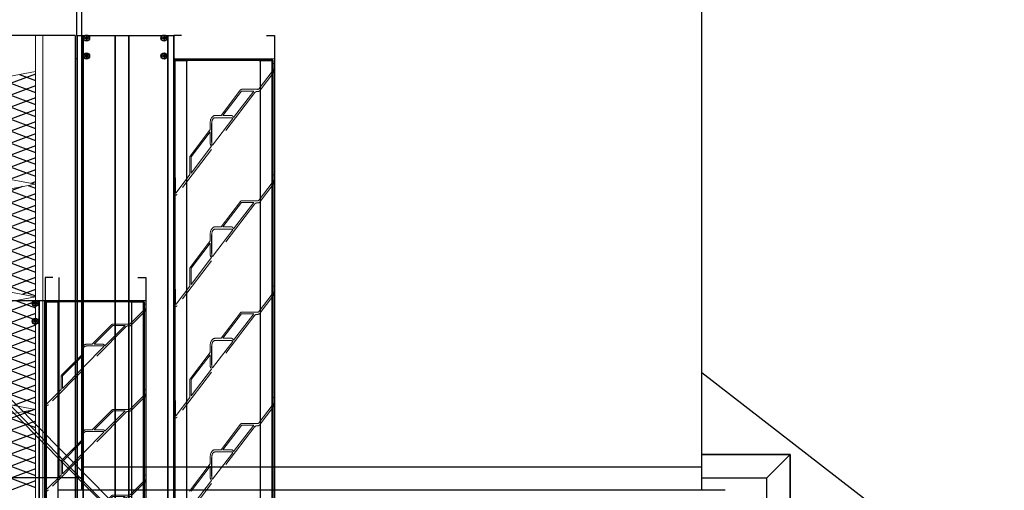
# Model space of a CAD drawing. Header units: millimetres. Extents: x -165365 to -33565, y 7406 to 103342.
# Tile 311 of 352: x -70867 to -69598, y 75406 to 76012. Entities that reach past the tile are written whole.
import ezdxf

# ---------------------------------------------------------------- set-up
doc = ezdxf.new("R2010")
doc.units = ezdxf.units.MM
doc.header["$MEASUREMENT"] = 0
doc.linetypes.add('HIDDEN', pattern=[9.525, 6.35, -3.175])
for name, color, linetype, lineweight in [('10_ALL_FEATURES', 7, 'Continuous', 0), ('DEFAULT_2', 8, 'HIDDEN', 0), ('kontury', 118, 'Continuous', 0)]:
    doc.layers.add(name, color=color, linetype=linetype, lineweight=lineweight)
doc.layers.add('FLUID-C3', color=7, linetype='Continuous')
doc.layers.add('FLUID-C8', color=7, linetype='Continuous')

# ---------------------------------------------------------------- blocks, each defined once
blk = doc.blocks.new('1028_440_ADMP_t')
at = {"color": 7, "linetype": 'Continuous'}
for p, q in [((-125, 514), (-125, -514)), ((-124.5, -514), (-124.5, 514)), ((-117.3, -514), (-117.3, 514)), ((-117, -514), (-117, 514)), ((-114.6, -487), (-110.4, -487)), ((-114.6, -488), (-110.4, -488)), ((-113.5, -487), (-113.5, -488)), ((-113, -489.6), (-113, -485.4)), ((-113, -486.5), (-112, -486.5)), ((-112, -487), (-113, -488)), ((-113, -487), (-112, -488)), ((-113, -487.5), (-112, -487.5)), ((-113, -488.5), (-112, -488.5)), ((-112.5, -487), (-112.5, -488)), ((-112, -489.6), (-112, -485.4)), ((-111.5, -487), (-111.5, -488)), ((-114.4, -514), (-125, -514)), ((-114.6, -510), (-110.4, -510)), ((-114.6, -511), (-110.4, -511)), ((-113.5, -510), (-113.5, -511)), ((-113, -512.6), (-113, -508.4)), ((-113, -509.5), (-112, -509.5)), ((-112, -510), (-113, -511)), ((-113, -510), (-112, -511)), ((-113, -510.5), (-112, -510.5)), ((-113, -511.5), (-112, -511.5)), ((-112.5, -510), (-112.5, -511)), ((-112, -512.6), (-112, -508.4)), ((-111.5, -510), (-111.5, -511)), ((-14.4, -514), (-110.6, -514))]:
    blk.add_line(p, q, dxfattribs=at)
for points in [[(-114.6, -487.5), (-114.6, -487.4), (-114.6, -487.2), (-114.6, -487.1), (-114.6, -487)], [(-114.6, -488), (-114.6, -487.9), (-114.6, -487.8), (-114.6, -487.6), (-114.6, -487.5)], [(-112, -485.4), (-112.2, -485.4), (-112.3, -485.4), (-112.5, -485.4), (-112.7, -485.4), (-112.8, -485.4), (-113, -485.4)], [(-113, -489.6), (-112.8, -489.6), (-112.7, -489.6), (-112.5, -489.6), (-112.3, -489.6), (-112.2, -489.6), (-112, -489.6)], [(-110.4, -487), (-110.4, -487.1), (-110.4, -487.2), (-110.4, -487.4), (-110.4, -487.5)], [(-110.4, -487.5), (-110.4, -487.6), (-110.4, -487.8), (-110.4, -487.9), (-110.4, -488)], [(-114.6, -510.5), (-114.6, -510.4), (-114.6, -510.2), (-114.6, -510.1), (-114.6, -510)], [(-114.6, -511), (-114.6, -510.9), (-114.6, -510.8), (-114.6, -510.6), (-114.6, -510.5)], [(-112, -508.4), (-112.2, -508.4), (-112.3, -508.4), (-112.5, -508.4), (-112.7, -508.4), (-112.8, -508.4), (-113, -508.4)], [(-113, -512.6), (-112.8, -512.6), (-112.7, -512.6), (-112.5, -512.6), (-112.3, -512.6), (-112.2, -512.6), (-112, -512.6)], [(-110.4, -510), (-110.4, -510.1), (-110.4, -510.2), (-110.4, -510.4), (-110.4, -510.5)], [(-110.4, -510.5), (-110.4, -510.6), (-110.4, -510.8), (-110.4, -510.9), (-110.4, -511)]]:
    blk.add_lwpolyline(points, dxfattribs=at)
for centre, radius in [((-112.5, -487.5), 4), ((-112.5, -487.5), 3.55), ((-112.5, -510.5), 4), ((-112.5, -510.5), 3.55)]:
    blk.add_circle(centre, radius, dxfattribs=at)
blk = doc.blocks.new('AINT_s')
at = {"color": 7, "linetype": 'Continuous'}
for p, q in [((0.25, 0.19), (0.25, 116.44)), ((0.44, 0.24), (0.44, 116.39)), ((2.25, 0.24), (2.25, 116.39)), ((13.88, 0.24), (13.88, 116.39)), ((15.69, 0.24), (15.69, 116.39)), ((9.87, 46.86), (9.87, 44.77)), ((0.25, 39.16), (0.2, 39.11)), ((0.25, 39.16), (0.2, 39.11)), ((9.87, 34.36), (9.87, 32.27)), ((0.25, 26.66), (0.2, 26.61)), ((0.25, 26.66), (0.2, 26.61)), ((9.87, 21.86), (9.87, 19.77)), ((0.25, 14.16), (0.2, 14.11)), ((0.25, 14.16), (0.2, 14.11)), ((9.87, 9.36), (9.87, 7.27)), ((0.25, 1.66), (0.2, 1.61)), ((0.25, 0.24), (2.25, 0.24)), ((0.25, 0.19), (0.38, 0.19)), ((0.38, 0.19), (0.38, 0.24)), ((0.44, 0.12), (2.25, 0.12)), ((0.49, 0), (0.49, 0.12)), ((2.25, 0.24), (2.44, 0.24)), ((2.25, 0), (2.25, 0.12)), ((2.44, 0), (2.44, 0.24)), ((2.44, 0.19), (4.73, 0.19)), ((13.69, 0.12), (2.44, 0.12)), ((5.18, 0.19), (10.98, 0.19)), ((11.43, 0.19), (13.69, 0.19)), ((13.88, 0.24), (13.69, 0.24)), ((13.69, 0), (13.69, 0.24)), ((13.88, 0.24), (15.87, 0.24)), ((15.69, 0.12), (13.88, 0.12)), ((13.88, 0), (13.88, 0.12)), ((15.64, 0), (15.64, 0.12)), ((15.75, 0.19), (15.75, 0.24)), ((15.88, 0.19), (15.75, 0.19)), ((15.69, 0), (0.44, 0))]:
    blk.add_line(p, q, dxfattribs=at)
for p, q in [((0.25, 38.65), (0.25, 38.09)), ((0.25, 26.15), (0.25, 25.59)), ((0.25, 13.65), (0.25, 13.09))]:
    blk.add_line(p, q)
at = {"color": 7, "linetype": 'Continuous', "lineweight": 0, "flags": 128}
blk.add_lwpolyline([(0, 0), (15.88, 0), (15.88, 116.62), (0, 116.62)], close=True, dxfattribs=at)
at = {"color": 7, "linetype": 'Continuous'}
for centre, radius, start, end in [((0.62, 38.65), 0.625, 133, 180), ((0.62, 38.65), 0.625, 133, 180), ((0.62, 26.15), 0.625, 133, 180), ((0.62, 26.15), 0.625, 133, 180), ((0.62, 13.65), 0.625, 133, 180), ((0.62, 13.65), 0.625, 133, 180), ((0.62, 1.15), 0.625, 133, 180), ((0.44, 0.19), 0.188, 180, 270), ((0.44, 0.19), 0.0625, 180, 270), ((15.69, 0.19), 0.0625, 270, 0), ((15.69, 0.19), 0.188, 270, 350.8741)]:
    blk.add_arc(centre, radius, start, end, dxfattribs=at)
at = {"layer": '10_ALL_FEATURES', "color": 8, "linetype": 'HIDDEN'}
for p, q in [((15.62, 40), (15.62, 38.37)), ((15.62, 40), (15.62, 38.37)), ((0.25, 38.09), (0.25, 38.65)), ((15.69, 38.31), (15.81, 38.31)), ((15.69, 38.31), (15.81, 38.31)), ((15.62, 27.5), (15.62, 25.87)), ((15.62, 27.5), (15.62, 25.87)), ((0.25, 25.59), (0.25, 26.15)), ((15.69, 25.81), (15.81, 25.81)), ((15.69, 25.81), (15.81, 25.81)), ((15.62, 15), (15.62, 13.37)), ((0.25, 13.09), (0.25, 13.65)), ((15.69, 13.31), (15.81, 13.31)), ((0.25, 0.59), (0.25, 1.15))]:
    blk.add_line(p, q, dxfattribs=at)
at = {"layer": '10_ALL_FEATURES', "color": 7, "linetype": 'Continuous'}
for p, q in [((0, 38.65), (0, 38.09)), ((0, 38.65), (0, 38.09)), ((0.06, 38.03), (0.19, 38.03)), ((0.06, 38.03), (0.19, 38.03)), ((0, 26.15), (0, 25.59)), ((0, 26.15), (0, 25.59)), ((0.06, 25.53), (0.19, 25.53)), ((0.06, 25.53), (0.19, 25.53)), ((0, 13.65), (0, 13.09)), ((0, 13.65), (0, 13.09)), ((0.06, 13.03), (0.19, 13.03)), ((0.06, 13.03), (0.19, 13.03)), ((0, 1.15), (0, 0.59)), ((0.06, 0.53), (0.19, 0.53))]:
    blk.add_line(p, q, dxfattribs=at)
at = {"layer": '10_ALL_FEATURES', "color": 8, "linetype": 'HIDDEN'}
for centre, radius, start, end in [((9.37, 44.63), 0.75, 270, 0), ((15.69, 38.37), 0.0625, 180, 270), ((15.69, 38.37), 0.0625, 180, 270), ((15.81, 38.37), 0.0625, 270, 0), ((15.81, 38.37), 0.0625, 270, 0), ((9.37, 32.13), 0.75, 270, 0), ((15.69, 25.87), 0.0625, 180, 270), ((15.69, 25.87), 0.0625, 180, 270), ((15.81, 25.87), 0.0625, 270, 0), ((15.81, 25.87), 0.0625, 270, 0), ((9.37, 19.63), 0.75, 270, 0), ((15.69, 13.37), 0.0625, 180, 270), ((15.81, 13.37), 0.0625, 270, 0), ((9.37, 7.13), 0.75, 270, 0)]:
    blk.add_arc(centre, radius, start, end, dxfattribs=at)
at = {"layer": '10_ALL_FEATURES', "color": 7, "linetype": 'Continuous'}
for centre, start, end in [((0.06, 38.09), 180, 270), ((0.06, 38.09), 180, 270), ((0.19, 38.09), 270, 0), ((0.19, 38.09), 270, 0), ((0.06, 25.59), 180, 270), ((0.06, 25.59), 180, 270), ((0.19, 25.59), 270, 0), ((0.19, 25.59), 270, 0), ((0.06, 13.09), 180, 270), ((0.06, 13.09), 180, 270), ((0.19, 13.09), 270, 0), ((0.19, 13.09), 270, 0), ((0.06, 0.59), 180, 270), ((0.19, 0.59), 270, 0)]:
    blk.add_arc(centre, 0.0625, start, end, dxfattribs=at)
at = {"layer": 'DEFAULT_2', "color": 8, "linetype": 'HIDDEN'}
for p, q in [((0.38, 0.24), (0.38, 116.39)), ((15.75, 0.24), (15.75, 116.39)), ((3.09, 41.29), (15.35, 52.73)), ((13.15, 50.34), (9.93, 47.33)), ((13.13, 48.52), (10.12, 45.72)), ((10.12, 45.46), (13.26, 48.39)), ((9.79, 47.2), (6.59, 44.22)), ((9.86, 47.14), (9.79, 47.2)), ((9.87, 46.86), (9.87, 47.09)), ((10.06, 47.2), (9.93, 47.33)), ((10.12, 45.72), (10.12, 47.03)), ((10.12, 44.63), (10.12, 45.46)), ((6.59, 44.22), (6.66, 44.15)), ((9.87, 44.63), (9.87, 44.77)), ((3.28, 41.13), (6.46, 44.09)), ((8.15, 43.88), (5.22, 41.15)), ((5.35, 41.01), (8.43, 43.88)), ((6.46, 44.09), (6.58, 43.96)), ((6.71, 44.13), (9.37, 44.13)), ((6.76, 43.88), (8.15, 43.88)), ((8.43, 43.88), (9.37, 43.88)), ((15.88, 43.31), (15.75, 43.31)), ((0.38, 42.25), (0.25, 42.25)), ((15.88, 42.56), (15.75, 42.56)), ((2.25, 41.02), (0.25, 39.16)), ((2.83, 41.19), (2.67, 41.19)), ((5.18, 40.94), (2.67, 40.94)), ((5.18, 41.13), (3.28, 41.13)), ((0.25, 40.63), (0.38, 40.63)), ((0.37, 38.93), (2.42, 40.84)), ((3.09, 28.79), (15.35, 40.23)), ((15.52, 40.04), (13.34, 38.01)), ((13.15, 37.84), (9.93, 34.83)), ((13.15, 37.84), (13.15, 36.07)), ((13.34, 36.07), (13.34, 38.01)), ((13.13, 36.02), (10.12, 33.22)), ((10.12, 32.96), (13.26, 35.89)), ((9.79, 34.7), (6.59, 31.72)), ((9.86, 34.64), (9.79, 34.7)), ((9.87, 34.36), (9.87, 34.59)), ((10.06, 34.7), (9.93, 34.83)), ((10.12, 33.22), (10.12, 34.53)), ((9.87, 32.13), (9.87, 32.27)), ((10.12, 32.13), (10.12, 32.96)), ((3.28, 28.63), (6.46, 31.59)), ((8.15, 31.38), (5.22, 28.65)), ((5.35, 28.51), (8.43, 31.38)), ((6.46, 31.59), (6.58, 31.46)), ((6.59, 31.72), (6.66, 31.65)), ((6.71, 31.63), (9.37, 31.63)), ((6.76, 31.38), (8.15, 31.38)), ((8.43, 31.38), (9.37, 31.38)), ((2.25, 28.52), (0.25, 26.66)), ((0.37, 26.43), (2.42, 28.34)), ((2.83, 28.69), (2.67, 28.69)), ((5.18, 28.44), (2.67, 28.44)), ((3.09, 16.29), (15.35, 27.73)), ((5.18, 28.63), (3.28, 28.63)), ((15.52, 27.54), (13.34, 25.51)), ((13.34, 23.57), (13.34, 25.51)), ((13.15, 25.34), (9.93, 22.33)), ((13.15, 25.34), (13.15, 23.57)), ((13.13, 23.52), (10.12, 20.72)), ((10.12, 20.46), (13.26, 23.39)), ((9.79, 22.2), (6.59, 19.22)), ((9.86, 22.14), (9.79, 22.2)), ((10.06, 22.2), (9.93, 22.33)), ((9.87, 21.86), (9.87, 22.09)), ((10.12, 20.72), (10.12, 22.03)), ((10.12, 19.63), (10.12, 20.46)), ((3.28, 16.13), (6.46, 19.09)), ((8.15, 18.88), (5.22, 16.15)), ((5.35, 16.01), (8.43, 18.88)), ((6.46, 19.09), (6.58, 18.96)), ((6.59, 19.22), (6.66, 19.15)), ((6.71, 19.13), (9.37, 19.13)), ((6.76, 18.88), (8.15, 18.88)), ((8.43, 18.88), (9.37, 18.88)), ((9.87, 19.63), (9.87, 19.77)), ((2.25, 16.02), (0.25, 14.16)), ((0.37, 13.93), (2.42, 15.84)), ((2.83, 16.19), (2.67, 16.19)), ((5.18, 15.94), (2.67, 15.94)), ((5.18, 16.13), (3.28, 16.13)), ((3.09, 3.79), (15.35, 15.23)), ((15.52, 15.04), (13.34, 13.01)), ((13.15, 12.84), (9.93, 9.83)), ((13.15, 12.84), (13.15, 11.07)), ((13.34, 11.07), (13.34, 13.01)), ((13.13, 11.02), (10.12, 8.22)), ((10.12, 7.96), (13.26, 10.89)), ((9.79, 9.7), (6.59, 6.72)), ((9.86, 9.64), (9.79, 9.7)), ((9.87, 9.36), (9.87, 9.59)), ((10.06, 9.7), (9.93, 9.83)), ((10.12, 8.22), (10.12, 9.53)), ((15.88, 9.56), (15.75, 9.56)), ((0.38, 8.5), (0.25, 8.5)), ((10.12, 7.13), (10.12, 7.96)), ((15.88, 8.81), (15.75, 8.81)), ((0.25, 6.87), (0.38, 6.87)), ((6.59, 6.72), (6.66, 6.65)), ((9.87, 7.13), (9.87, 7.27)), ((3.28, 3.63), (6.46, 6.59)), ((8.15, 6.38), (5.22, 3.65)), ((5.35, 3.51), (8.43, 6.38)), ((6.46, 6.59), (6.58, 6.46)), ((6.71, 6.63), (9.37, 6.63)), ((6.76, 6.38), (8.15, 6.38)), ((8.43, 6.38), (9.37, 6.38)), ((2.25, 3.52), (0.25, 1.66)), ((0.37, 1.43), (2.42, 3.34)), ((2.83, 3.69), (2.67, 3.69)), ((5.18, 3.44), (2.67, 3.44)), ((5.18, 3.63), (3.28, 3.63)), ((5.18, 0.19), (4.73, 0.19)), ((11.43, 0.19), (10.98, 0.19)), ((15.87, 0.24), (15.88, 0.24))]:
    blk.add_line(p, q, dxfattribs=at)
for centre, radius, start, end in [((13.09, 48.57), 0.25, 313, 0), ((9.81, 47.09), 0.0625, 0, 43), ((9.87, 47.03), 0.25, 0, 43), ((9.37, 44.63), 0.5, 270, 0), ((6.76, 44.13), 0.25, 223, 270), ((6.71, 44.19), 0.0625, 223, 270), ((2.67, 40.57), 0.625, 90, 133), ((2.67, 40.57), 0.375, 90, 133), ((2.83, 41.57), 0.375, 270, 313), ((5.18, 41.19), 0.0625, 270, 313), ((5.18, 41.19), 0.25, 270, 313), ((15.56, 40), 0.312, 0, 133), ((15.56, 40), 0.312, 0, 133), ((15.56, 40), 0.0625, 0, 133), ((15.56, 40), 0.0625, 0, 133), ((0.62, 38.65), 0.375, 133, 180), ((0.62, 38.65), 0.375, 133, 180), ((13.09, 36.07), 0.0625, 313, 0), ((13.09, 36.07), 0.25, 313, 0), ((9.81, 34.59), 0.0625, 0, 43), ((9.87, 34.53), 0.25, 0, 43), ((9.37, 32.13), 0.5, 270, 0), ((6.76, 31.63), 0.25, 223, 270), ((6.71, 31.69), 0.0625, 223, 270), ((2.83, 29.07), 0.375, 270, 313), ((2.67, 28.07), 0.625, 90, 133), ((2.67, 28.07), 0.375, 90, 133), ((5.18, 28.69), 0.0625, 270, 313), ((5.18, 28.69), 0.25, 270, 313), ((15.56, 27.5), 0.312, 0, 133), ((15.56, 27.5), 0.312, 0, 133), ((15.56, 27.5), 0.0625, 0, 133), ((15.56, 27.5), 0.0625, 0, 133), ((0.62, 26.15), 0.375, 133, 180), ((0.62, 26.15), 0.375, 133, 180), ((13.09, 23.57), 0.0625, 313, 0), ((13.09, 23.57), 0.25, 313, 0), ((9.81, 22.09), 0.0625, 0, 43), ((9.87, 22.03), 0.25, 0, 43), ((6.76, 19.13), 0.25, 223, 270), ((6.71, 19.19), 0.0625, 223, 270), ((9.37, 19.63), 0.5, 270, 0), ((2.67, 15.57), 0.625, 90, 133), ((2.67, 15.57), 0.375, 90, 133), ((2.83, 16.57), 0.375, 270, 313), ((5.18, 16.19), 0.0625, 270, 313), ((5.18, 16.19), 0.25, 270, 313), ((15.56, 15), 0.312, 0, 133), ((15.56, 15), 0.0625, 0, 133), ((0.62, 13.65), 0.375, 133, 180), ((0.62, 13.65), 0.375, 133, 180), ((13.09, 11.07), 0.0625, 313, 0), ((13.09, 11.07), 0.25, 313, 0), ((9.81, 9.59), 0.0625, 0, 43), ((9.87, 9.53), 0.25, 0, 43), ((6.71, 6.69), 0.0625, 223, 270), ((9.37, 7.13), 0.5, 270, 0), ((6.76, 6.63), 0.25, 223, 270), ((2.67, 3.07), 0.625, 90, 133), ((2.67, 3.07), 0.375, 90, 133), ((2.83, 4.07), 0.375, 270, 313), ((5.18, 3.69), 0.0625, 270, 313), ((5.18, 3.69), 0.25, 270, 313), ((0.62, 1.15), 0.375, 133, 180), ((15.69, 0.19), 0.187, 350.8741, 0)]:
    blk.add_arc(centre, radius, start, end, dxfattribs=at)
blk = doc.blocks.new('ramka_s')
for points in [[(-46.39, -133.91), (-55, -133.91), (-55, 133.91), (-46.39, 133.91)], [(46.39, -133.91), (55, -133.91), (55, 133.91), (46.39, 133.91)]]:
    blk.add_lwpolyline(points)
blk = doc.blocks.new('A$C67D5D007')
for name, p, xscale, yscale in [('ramka_s', (65, 1279.96), 1.181818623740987, 4.062339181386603), ('AINT_s', (0, 765.96), 8.188976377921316, 8.814576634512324)]:
    blk.add_blockref(name, p, dxfattribs=dict(xscale=xscale, yscale=yscale))
blk.add_blockref('1028_440_ADMP_t', (255, 1279.96))
blk = doc.blocks.new('F_300mmv2_t')
at = {"color": 0}
for p, q in [((10, 1645.2), (111.9, 1747.1)), ((10, 1601), (141.6, 1732.6)), ((10, 1556.8), (171.3, 1718.1)), ((10, 1512.6), (200.9, 1703.5)), ((10, 1468.4), (230.6, 1689)), ((10, 1424.2), (260.3, 1674.5)), ((203.4, 1476), (10, 1669.4)), ((12.4, 1382.4), (289.9, 1659.9)), ((173.7, 1461.4), (10, 1625.2)), ((144.1, 1446.9), (10, 1581)), ((114.4, 1432.4), (10, 1536.8)), ((84.8, 1417.8), (10, 1492.6)), ((55.1, 1403.3), (10, 1448.4)), ((25.4, 1388.8), (10, 1404.2)), ((10, 1380), (10.8, 1380.8)), ((10, 1335.8), (40.5, 1366.3)), ((274.9, 1095.1), (10, 1360)), ((10, 1291.6), (70.1, 1351.8)), ((10, 1247.4), (99.8, 1337.2)), ((10, 1203.2), (129.5, 1322.7)), ((245.2, 1080.6), (10, 1315.8)), ((10, 1159), (159.1, 1308.2)), ((10, 1114.9), (188.8, 1293.6)), ((10, 1070.7), (218.4, 1279.1)), ((215.6, 1066.1), (10, 1271.6)), ((10, 1026.5), (248.1, 1264.6)), ((10, 982.3), (277.8, 1250)), ((185.9, 1051.5), (10, 1227.4)), ((156.2, 1037), (10, 1183.2)), ((126.6, 1022.5), (10, 1139)), ((96.9, 1007.9), (10, 1094.9)), ((67.2, 993.4), (10, 1050.7)), ((37.6, 978.9), (10, 1006.5)), ((287, 685.2), (10, 962.3)), ((10, 938.1), (28.3, 956.4)), ((10, 893.9), (58, 941.9)), ((10, 849.7), (87.6, 927.3)), ((257.4, 670.7), (10, 918.1)), ((10, 805.5), (117.3, 912.8)), ((10, 761.3), (147, 898.3)), ((10, 717.1), (176.6, 883.7)), ((227.7, 656.2), (10, 873.9)), ((10, 672.9), (206.3, 869.2)), ((10, 628.7), (236, 854.7)), ((10, 584.5), (265.6, 840.1)), ((198, 641.6), (10, 829.7)), ((28, 558.3), (295.3, 825.6)), ((168.4, 627.1), (10, 785.5)), ((138.7, 612.6), (10, 741.3)), ((109.1, 598), (10, 697.1)), ((79.4, 583.5), (10, 652.9)), ((49.7, 569), (10, 608.7)), ((20.1, 554.5), (10, 564.5)), ((10, 540.3), (16.2, 546.5)), ((10, 496.1), (45.8, 532)), ((269.5, 260.8), (10, 520.3)), ((10, 451.9), (75.5, 517.4)), ((10, 407.7), (105.2, 502.9)), ((10, 363.6), (134.8, 488.4)), ((239.9, 246.3), (10, 476.1)), ((10, 319.4), (164.5, 473.8)), ((10, 275.2), (194.1, 459.3)), ((10, 231), (223.8, 444.8)), ((210.2, 231.7), (10, 431.9)), ((10, 186.8), (253.5, 430.2)), ((10, 142.6), (283.1, 415.7)), ((180.5, 217.2), (10, 387.7)), ((150.9, 202.7), (10, 343.6)), ((121.2, 188.2), (10, 299.4)), ((91.5, 173.6), (10, 255.2)), ((61.9, 159.1), (10, 211)), ((32.2, 144.6), (10, 166.8))]:
    blk.add_line(p, q, dxfattribs=at)
at = {"layer": 'kontury', "color": 0}
for p, q in [((0, 0), (0, 4010)), ((0, 4010), (0, 0)), ((10, 0), (10, 4010)), ((10, 1381.2), (10, 1797.1)), ((300, 1523.3), (10, 1381.2)), ((10, 965.4), (10, 1381.2)), ((10, 1381.2), (300, 1239.1)), ((300, 1107.4), (10, 965.4)), ((10, 549.5), (10, 965.4)), ((10, 965.4), (300, 823.3)), ((300, 691.6), (10, 549.5)), ((10, 133.7), (10, 549.5)), ((10, 549.5), (300, 407.4)), ((300, 275.7), (10, 133.7)), ((0, 0), (10, 0))]:
    blk.add_line(p, q, dxfattribs=at)
blk = doc.blocks.new('1340_695_ADMP_t')
at = {"color": 7, "linetype": 'Continuous'}
for p, q in [((-125, -700), (-125, 700)), ((-124.5, -700), (-124.5, 700)), ((-117.2, -700), (-117.2, 700)), ((-117, -700), (-117, 700)), ((-67, -700), (-67, 700)), ((-66.5, -700), (-66.5, 700)), ((-49.5, -700), (-49.5, 700)), ((-49, -700), (-49, 700)), ((-8, -700), (-8, 700)), ((-7.8, -700), (-7.8, 700)), ((-0.5, -700), (-0.5, 700)), ((0, -700), (0, 700)), ((-114.6, -673), (-110.4, -673)), ((-113.5, -673), (-113.5, -674)), ((-113, -675.6), (-113, -671.4)), ((-113, -672.5), (-112, -672.5)), ((-112, -673), (-113, -674)), ((-113, -673), (-112, -674)), ((-112.5, -673), (-112.5, -674)), ((-112, -675.6), (-112, -671.4)), ((-111.5, -673), (-111.5, -674)), ((-14.6, -673), (-10.4, -673)), ((-13.5, -673), (-13.5, -674)), ((-13, -675.6), (-13, -671.4)), ((-13, -672.5), (-12, -672.5)), ((-13, -673), (-12, -674)), ((-12, -673), (-13, -674)), ((-12.5, -673), (-12.5, -674)), ((-12, -675.6), (-12, -671.4)), ((-11.5, -673), (-11.5, -674)), ((-114.6, -674), (-110.4, -674)), ((-113, -673.5), (-112, -673.5)), ((-113, -674.5), (-112, -674.5)), ((-14.6, -674), (-10.4, -674)), ((-13, -673.5), (-12, -673.5)), ((-13, -674.5), (-12, -674.5)), ((-114.6, -696), (-110.4, -696)), ((-114.6, -697), (-110.4, -697)), ((-113.5, -696), (-113.5, -697)), ((-113, -698.6), (-113, -694.4)), ((-113, -695.5), (-112, -695.5)), ((-112, -696), (-113, -697)), ((-113, -696), (-112, -697)), ((-113, -696.5), (-112, -696.5)), ((-113, -697.5), (-112, -697.5)), ((-112.5, -696), (-112.5, -697)), ((-112, -698.6), (-112, -694.4)), ((-111.5, -696), (-111.5, -697)), ((-14.6, -696), (-10.4, -696)), ((-14.6, -697), (-10.4, -697)), ((-13.5, -696), (-13.5, -697)), ((-13, -698.6), (-13, -694.4)), ((-13, -695.5), (-12, -695.5)), ((-13, -696), (-12, -697)), ((-12, -696), (-13, -697)), ((-13, -696.5), (-12, -696.5)), ((-13, -697.5), (-12, -697.5)), ((-12.5, -696), (-12.5, -697)), ((-12, -698.6), (-12, -694.4)), ((-11.5, -696), (-11.5, -697)), ((-114.4, -700), (-125, -700)), ((-14.4, -700), (-110.6, -700)), ((0, -700), (-10.6, -700))]:
    blk.add_line(p, q, dxfattribs=at)
for points in [[(-114.6, -673.5), (-114.6, -673.4), (-114.6, -673.2), (-114.6, -673.1), (-114.6, -673)], [(-112, -671.4), (-112.2, -671.4), (-112.3, -671.4), (-112.5, -671.4), (-112.7, -671.4), (-112.8, -671.4), (-113, -671.4)], [(-110.4, -673), (-110.4, -673.1), (-110.4, -673.2), (-110.4, -673.4), (-110.4, -673.5)], [(-14.6, -673.5), (-14.6, -673.4), (-14.6, -673.2), (-14.6, -673.1), (-14.6, -673)], [(-12, -671.4), (-12.2, -671.4), (-12.3, -671.4), (-12.5, -671.4), (-12.7, -671.4), (-12.8, -671.4), (-13, -671.4)], [(-10.4, -673), (-10.4, -673.1), (-10.4, -673.2), (-10.4, -673.4), (-10.4, -673.5)], [(-114.6, -674), (-114.6, -673.9), (-114.6, -673.8), (-114.6, -673.6), (-114.6, -673.5)], [(-113, -675.6), (-112.8, -675.6), (-112.7, -675.6), (-112.5, -675.6), (-112.3, -675.6), (-112.2, -675.6), (-112, -675.6)], [(-110.4, -673.5), (-110.4, -673.6), (-110.4, -673.8), (-110.4, -673.9), (-110.4, -674)], [(-14.6, -674), (-14.6, -673.9), (-14.6, -673.8), (-14.6, -673.6), (-14.6, -673.5)], [(-13, -675.6), (-12.8, -675.6), (-12.7, -675.6), (-12.5, -675.6), (-12.3, -675.6), (-12.2, -675.6), (-12, -675.6)], [(-10.4, -673.5), (-10.4, -673.6), (-10.4, -673.8), (-10.4, -673.9), (-10.4, -674)], [(-114.6, -696.5), (-114.6, -696.4), (-114.6, -696.2), (-114.6, -696.1), (-114.6, -696)], [(-114.6, -697), (-114.6, -696.9), (-114.6, -696.8), (-114.6, -696.6), (-114.6, -696.5)], [(-112, -694.4), (-112.2, -694.4), (-112.3, -694.4), (-112.5, -694.4), (-112.7, -694.4), (-112.8, -694.4), (-113, -694.4)], [(-110.4, -696), (-110.4, -696.1), (-110.4, -696.2), (-110.4, -696.4), (-110.4, -696.5)], [(-110.4, -696.5), (-110.4, -696.6), (-110.4, -696.8), (-110.4, -696.9), (-110.4, -697)], [(-14.6, -696.5), (-14.6, -696.4), (-14.6, -696.2), (-14.6, -696.1), (-14.6, -696)], [(-14.6, -697), (-14.6, -696.9), (-14.6, -696.8), (-14.6, -696.6), (-14.6, -696.5)], [(-12, -694.4), (-12.2, -694.4), (-12.3, -694.4), (-12.5, -694.4), (-12.7, -694.4), (-12.8, -694.4), (-13, -694.4)], [(-10.4, -696), (-10.4, -696.1), (-10.4, -696.2), (-10.4, -696.4), (-10.4, -696.5)], [(-10.4, -696.5), (-10.4, -696.6), (-10.4, -696.8), (-10.4, -696.9), (-10.4, -697)], [(-113, -698.6), (-112.8, -698.6), (-112.7, -698.6), (-112.5, -698.6), (-112.3, -698.6), (-112.2, -698.6), (-112, -698.6)], [(-13, -698.6), (-12.8, -698.6), (-12.7, -698.6), (-12.5, -698.6), (-12.3, -698.6), (-12.2, -698.6), (-12, -698.6)]]:
    blk.add_lwpolyline(points, dxfattribs=at)
for centre, radius in [((-112.5, -673.5), 4), ((-112.5, -673.5), 3.55), ((-12.5, -673.5), 4), ((-12.5, -673.5), 3.55), ((-112.5, -696.5), 4), ((-112.5, -696.5), 3.55), ((-12.5, -696.5), 4), ((-12.5, -696.5), 3.55)]:
    blk.add_circle(centre, radius, dxfattribs=at)
blk = doc.blocks.new('A$C67D5CFCC')
for p, q in [((255, 735.96), (255, 2135.96)), ((257, 735.96), (257, 2135.96)), ((255, 765.96), (257, 765.96)), ((255, 735.96), (255, 695.96)), ((257, 735.96), (3579, 735.96))]:
    blk.add_line(p, q)
for name, p, xscale, yscale in [('ramka_s', (65, 1435.96), 1.181818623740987, 5.227274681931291), ('F_300mmv2_t', (299, 735.96), 0.933333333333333, 0.3491271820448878), ('AINT_s', (0, 765.96), 8.188976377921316, 11.48981779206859)]:
    blk.add_blockref(name, p, dxfattribs=dict(xscale=xscale, yscale=yscale))
blk.add_blockref('1340_695_ADMP_t', (255, 1435.96))

msp = doc.modelspace()

# ---------------------------------------------------------------- linework, layer by layer
at = {"layer": 'FLUID-C3', "linetype": 'ByBlock'}
for p, q in [((-70787.557, 78129.71165, 3475), (-70787.557, 75405.71165, 3475)), ((-69987.557, 75405.71165, 3475), (-69987.557, 78129.71165, 3475))]:
    msp.add_line(p, q, dxfattribs=at)
at = {"layer": 'FLUID-C3', "linetype": 'ByBlock', "extrusion": (-1.22465e-16, 1, 1.83697e-16)}
msp.add_line((-69987.557, 75557.4501, 605), (-69597.557, 75255.6389, 605), dxfattribs=at)
at = {"layer": 'FLUID-C3', "linetype": 'Continuous'}
for p, q in [((-69987.557, 75435.71165, 3475), (-70787.557, 75435.71165, 3475)), ((-69957.557, 75405.71165, 3475), (-70817.557, 75405.71165, 3475))]:
    msp.add_line(p, q, dxfattribs=at)
at = {"layer": 'FLUID-C8', "linetype": 'Continuous', "extrusion": (-3.06162e-16, 1, 1.83697e-16)}
msp.add_line((-70816.83894, 75680.19053, 2013.91049), (-70816.83894, 75421.75017, 2013.91049), dxfattribs=at)
at = {"layer": 'FLUID-C8', "linetype": 'ByBlock', "extrusion": (-3.06162e-16, 1, 1.83697e-16)}
msp.add_line((-70816.83894, 75650.19053, 2013.91049), (-70787.557, 75650.19053, 2013.91049), dxfattribs=at)
at = {"layer": 'FLUID-C8', "linetype": 'Continuous', "extrusion": (-1.22465e-16, -1, -3.06162e-16)}
for p, q in [((-69987.557, 75451.75017, 2717.82671), (-69873.76681, 75451.75017, 2717.82671)), ((-69873.76681, 75451.75017, 2717.82671), (-69873.76681, 75255.6389, 2717.82671))]:
    msp.add_line(p, q, dxfattribs=at)
at = {"layer": 'FLUID-C8', "linetype": 'Continuous', "extrusion": (6.12323e-17, 1, -6.12323e-17)}
for p, q in [((-69873.76681, 75451.75017, 2067.82671), (-69987.557, 75451.75017, 2067.82671)), ((-69873.76681, 75255.6389, 2067.82671), (-69873.76681, 75451.75017, 2067.82671))]:
    msp.add_line(p, q, dxfattribs=at)
at = {"layer": 'FLUID-C8', "linetype": 'ByBlock', "extrusion": (-1.22465e-16, -1, -3.06162e-16)}
for p in [(-69873.76681, 75451.75017, 2717.82671), (-69987.55822, 75421.75017, 2717.82671), (-69903.76681, 75256.96143, 2717.82671)]:
    msp.add_line(p, (-69903.76681, 75421.75017, 2717.82671), dxfattribs=at)
at = {"layer": 'FLUID-C8', "linetype": 'ByBlock', "extrusion": (6.12323e-17, 1, -6.12323e-17)}
msp.add_line((-69903.76681, 75421.75017, 2067.82671), (-69873.76681, 75451.75017, 2067.82671), dxfattribs=at)
at = {"layer": 'FLUID-C8', "linetype": 'ByBlock', "extrusion": (-1.22465e-16, 0, -1)}
msp.add_line((-70787.557, 75421.75017, 2767.82671), (-73180.76681, 75421.75017, 2767.82671), dxfattribs=at)

# ---------------------------------------------------------------- block references
at = {"rotation": 180}
for name, p in [('A$C67D5CFCC', (-70538.76681, 76728.15053)), ('A$C67D5D007', (-70704.76681, 76416.15053))]:
    msp.add_blockref(name, p, dxfattribs=at)

# ---------------------------------------------------------------- meshes
at = {"layer": 'FLUID-C3', "linetype": 'Continuous'}
mesh = msp.add_polyface(dxfattribs=at)
corners = [(-70656.76681, 75283.82146, 607.5), (-71185.69574, 74747.82146, 607.5), (-71192.76681, 74754.89253, 607.5), (-70663.83788, 75290.89253, 607.5), (-71192.76681, 75826.89253, 607.5), (-71185.69574, 75833.9636, 607.5), (-70656.76681, 75297.9636, 607.5)]
mesh.append_faces([[corners[k] for k in face] for face in [(3, 4, 5), (3, 5, 6), (6, 0, 3), (0, 1, 2), (0, 2, 3)]], dxfattribs={"vtx0": -1, "vtx1": -1, "vtx2": -1})
at = {"layer": 'FLUID-C8', "linetype": 'Continuous'}
mesh = msp.add_polyface(dxfattribs=at)
corners = [(-70816.83894, 75143.26159, 2013.91049), (-71220.96787, 75554.46159, 2013.91049), (-71228.03894, 75547.39053, 2013.91049), (-70823.91001, 75136.19053, 2013.91049), (-71228.03894, 74724.99053, 2013.91049), (-71220.96787, 74717.91946, 2013.91049), (-70816.83894, 75129.11946, 2013.91049)]
mesh.append_faces([[corners[k] for k in face] for face in [(3, 4, 5), (3, 5, 6), (6, 0, 3), (0, 1, 2), (0, 2, 3)]], dxfattribs={"vtx0": -1, "vtx1": -1, "vtx2": -1})

doc.saveas('drawing.dxf')
